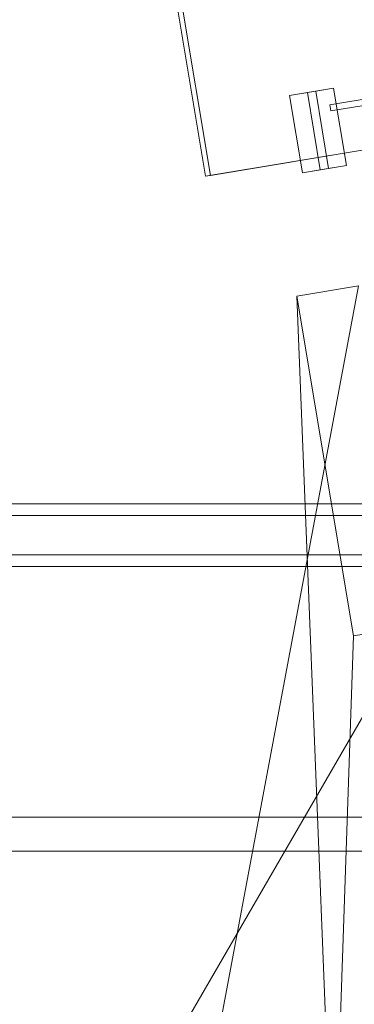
# Model space of a CAD drawing. Header units: millimetres. Extents: x -2233 to 61924, y -68080 to 6847.
# Tile 489 of 656: x 18650 to 18864, y -17870 to -17241. Entities that reach past the tile are written whole.
import ezdxf

# ---------------------------------------------------------------- set-up
doc = ezdxf.new("R2010")
doc.units = ezdxf.units.MM
for name, color, linetype, lineweight in [('superior_C02', 7, 'Continuous', 0), ('superior_C10', 7, 'Continuous', 0), ('superior_C10-C02', 7, 'Continuous', 0)]:
    doc.layers.add(name, color=color, linetype=linetype, lineweight=lineweight)

msp = doc.modelspace()

# ---------------------------------------------------------------- linework, layer by layer
at = {"layer": 'superior_C02'}
for p, q in [((19339.287, -17550), (18193.828, -17550)), ((18205.75, -17550), (19351.209, -17550)), ((19394.427, -17550), (18248.967, -17550)), ((18263.87, -17550), (19409.329, -17550)), ((19338.593, -17557.5), (18249.764, -17557.5)), ((18263.073, -17557.5), (19351.903, -17557.5)), ((18249.764, -17582.5), (19338.593, -17582.5)), ((18263.073, -17582.5), (19351.903, -17582.5)), ((18193.828, -17590), (19339.287, -17590)), ((18205.75, -17590), (19351.209, -17590)), ((18248.967, -17590), (19394.427, -17590)), ((18263.87, -17590), (19409.329, -17590)), ((15575.415, -17750), (24634.01, -17750)), ((24635.508, -17750), (15576.913, -17750)), ((18224.729, -17771.702), (19160.686, -17771.702)), ((19162.465, -17771.702), (18226.507, -17771.702))]:
    msp.add_line(p, q, dxfattribs=at)
at = {"layer": 'superior_C10'}
for p, q in [((18768.801, -17340.843), (18714.55, -17015.333)), ((18717.777, -17014.795), (18772.029, -17340.305)), ((18848.241, -17295.162), (19047.533, -17261.947)), ((19048.19, -17265.892), (18848.899, -17299.108)), ((18772.029, -17340.305), (19132.652, -17280.202)), ((19129.424, -17280.74), (18768.801, -17340.843)), ((18822.469, -17289.319), (18839.147, -17286.54)), ((18850.535, -17284.642), (18833.858, -17287.421)), ((18850.535, -17284.642), (18839.147, -17286.54)), ((18839.147, -17286.54), (18847.367, -17335.859)), ((18858.755, -17333.961), (18850.535, -17284.642)), ((18822.469, -17289.319), (18833.858, -17287.421)), ((18830.689, -17338.639), (18822.469, -17289.319)), ((18833.858, -17287.421), (18842.077, -17336.741)), ((18848.241, -17295.162), (18891.28, -17287.989)), ((18848.899, -17299.108), (18891.937, -17291.934)), ((18848.899, -17299.108), (18848.241, -17295.162)), ((18830.689, -17338.639), (18847.367, -17335.859)), ((18842.077, -17336.741), (18830.689, -17338.639)), ((18842.077, -17336.741), (18858.755, -17333.961)), ((18847.367, -17335.859), (18858.755, -17333.961)), ((18768.801, -17340.843), (18772.029, -17340.305))]:
    msp.add_line(p, q, dxfattribs=at)
at = {"layer": 'superior_C10-C02'}
for p, q in [((18866.574, -17410.72), (18739.367, -18090)), ((18827.118, -17417.296), (18866.574, -17410.72)), ((18853.974, -18090), (18827.118, -17417.296)), ((18863.286, -17634.303), (18827.118, -17417.296)), ((18739.367, -17910), (18902.742, -17627.727)), ((18902.742, -17627.727), (18863.286, -17634.303)), ((18853.974, -17910), (18863.286, -17634.303))]:
    msp.add_line(p, q, dxfattribs=at)

doc.saveas('drawing.dxf')
